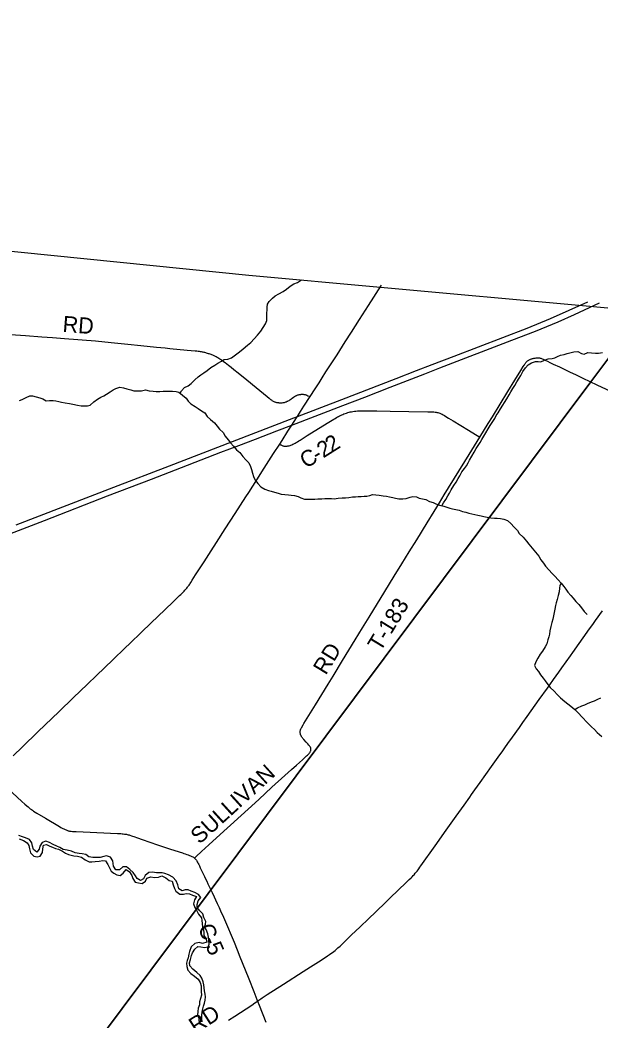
# Model space of a CAD drawing. Extents: x 1442749 to 1756758, y 235267 to 677782.
# Drawn here: x 1611806 to 1622634, y 554957 to 573618 of the extents above; entities that cross this region are included whole.
import ezdxf

# ---------------------------------------------------------------- set-up
doc = ezdxf.new("R2010")
doc.units = 0
for name, color, linetype in [('GM_X_Adjacent_County', 7, 'Continuous'), ('GM_X_County', 7, 'Continuous'), ('GM_X_County_Road', 7, 'Continuous'), ('GM_X_County_Road_Text', 7, 'Continuous'), ('GM_X_Interstate_Route', 7, 'Continuous'), ('GM_X_Major_River', 7, 'Continuous'), ('GM_X_Minor_River', 7, 'Continuous'), ('GM_X_Township', 7, 'Continuous'), ('GM_X_Township_Road', 7, 'Continuous'), ('GM_X_Township_Road_Text', 7, 'Continuous')]:
    doc.layers.add(name, color=color, linetype=linetype)

msp = doc.modelspace()

# ---------------------------------------------------------------- linework, layer by layer
at = {"layer": 'GM_X_Adjacent_County'}
msp.add_lwpolyline([(1567480, 573618), (1572928, 573040), (1578513, 572449), (1579838, 572308), (1580857, 572200), (1588468, 571492), (1591507, 571209), (1594558, 570925), (1600110, 570408), (1601218, 570299), (1605315, 569892), (1608125, 569657), (1616080, 568853), (1618534, 568633), (1622375, 568282), (1623453, 568184)], dxfattribs=at)
at = {"layer": 'GM_X_County'}
msp.add_lwpolyline([(1567480, 573618), (1572928, 573040), (1578513, 572449), (1579838, 572308), (1580857, 572200), (1588468, 571492), (1591507, 571209), (1594558, 570925), (1600110, 570408), (1601218, 570299), (1605315, 569892), (1608125, 569657), (1616080, 568853), (1618534, 568633), (1622375, 568282), (1623453, 568184)], dxfattribs=at)
at = {"layer": 'GM_X_County_Road'}
for points in [[(1617221, 566589), (1617314, 566735), (1617389, 566850), (1617446, 566939), (1617518, 567052), (1617724, 567372), (1617879, 567612), (1617996, 567794), (1618147, 568029), (1618312, 568289), (1618557, 568668)], [(1611449, 567764), (1611910, 567729), (1612211, 567707), (1612410, 567692), (1612636, 567675), (1613215, 567630), (1613506, 567602), (1613816, 567570), (1614064, 567545), (1614357, 567514), (1614518, 567497), (1614601, 567489), (1614666, 567482), (1614732, 567476), (1614799, 567469), (1614863, 567464), (1614929, 567458), (1615075, 567445), (1615107, 567442), (1615129, 567439), (1615152, 567436), (1615170, 567433), (1615191, 567430), (1615207, 567427), (1615222, 567424), (1615236, 567421), (1615252, 567417), (1615266, 567413), (1615282, 567408), (1615298, 567403), (1615319, 567397), (1615334, 567392), (1615352, 567386), (1615367, 567380), (1615381, 567375), (1615397, 567369), (1615412, 567363), (1615434, 567353), (1615451, 567345), (1615467, 567337), (1615485, 567327), (1615502, 567317), (1615515, 567308), (1615533, 567297), (1615549, 567286), (1615565, 567274), (1615584, 567261), (1615607, 567245), (1615635, 567224), (1615700, 567176), (1615750, 567138), (1615801, 567098), (1615880, 567035), (1616041, 566900), (1616213, 566757), (1616418, 566589), (1616457, 566558), (1616483, 566538), (1616498, 566527), (1616508, 566520), (1616522, 566511), (1616531, 566506), (1616542, 566500), (1616554, 566495), (1616563, 566492), (1616573, 566488), (1616585, 566485), (1616597, 566482), (1616609, 566480), (1616618, 566479), (1616629, 566477), (1616641, 566476), (1616651, 566476), (1616665, 566475), (1616677, 566475), (1616690, 566476), (1616701, 566476), (1616716, 566478), (1616730, 566480), (1616743, 566483), (1616756, 566487), (1616766, 566490), (1616779, 566495), (1616788, 566499), (1616796, 566502), (1616805, 566506), (1616815, 566512), (1616828, 566519), (1616843, 566528), (1616861, 566540), (1616876, 566551), (1616890, 566561), (1616914, 566578), (1616933, 566591), (1616944, 566598), (1616953, 566603), (1616962, 566608), (1616971, 566612), (1616982, 566617), (1616991, 566620), (1617003, 566624), (1617015, 566627), (1617025, 566629), (1617036, 566631), (1617046, 566632), (1617057, 566633), (1617068, 566634), (1617081, 566634), (1617095, 566633), (1617107, 566631), (1617117, 566630), (1617130, 566627), (1617141, 566624), (1617151, 566621), (1617162, 566616), (1617181, 566607), (1617221, 566589)], [(1620393, 565834), (1620546, 566086), (1620624, 566212), (1620915, 566683), (1621046, 566895), (1621155, 567075), (1621202, 567154), (1621215, 567175), (1621222, 567185), (1621228, 567196), (1621234, 567205), (1621242, 567216), (1621248, 567224), (1621255, 567232), (1621261, 567240), (1621267, 567246), (1621274, 567253), (1621283, 567260), (1621292, 567266), (1621303, 567272), (1621311, 567276), (1621321, 567281), (1621329, 567284), (1621339, 567288), (1621352, 567292), (1621362, 567296), (1621374, 567299), (1621385, 567302), (1621398, 567305), (1621411, 567308), (1621426, 567310), (1621440, 567313), (1621453, 567314), (1621465, 567315), (1621476, 567315), (1621487, 567314), (1621498, 567313), (1621507, 567311), (1621518, 567309), (1621528, 567306), (1621539, 567301), (1621556, 567295), (1621572, 567287), (1621597, 567276), (1621623, 567263), (1621653, 567249), (1621700, 567226), (1621760, 567198), (1621875, 567143), (1622004, 567081), (1622067, 567051), (1622131, 567022), (1622176, 567001), (1622213, 566984), (1622249, 566967), (1622273, 566955)], [(1622273, 566955), (1622311, 566937), (1622574, 566811), (1622828, 566691)], [(1616654, 565703), (1616699, 565773), (1616807, 565942), (1616882, 566059), (1616970, 566196), (1616985, 566219), (1617043, 566309), (1617106, 566409), (1617221, 566589)], [(1616654, 565703), (1616670, 565693), (1616679, 565687), (1616690, 565682), (1616700, 565677), (1616711, 565673), (1616721, 565670), (1616733, 565668), (1616745, 565666), (1616757, 565665), (1616767, 565665), (1616781, 565666), (1616794, 565667), (1616808, 565669), (1616820, 565671), (1616834, 565674), (1616848, 565678), (1616863, 565683), (1616882, 565691), (1616902, 565700), (1616920, 565710), (1616941, 565721), (1616962, 565734), (1616989, 565749), (1617010, 565763), (1617038, 565780), (1617169, 565862), (1617538, 566093), (1617664, 566170), (1617688, 566184), (1617712, 566198), (1617734, 566210), (1617754, 566221), (1617773, 566231), (1617791, 566240), (1617812, 566249), (1617834, 566258), (1617854, 566266), (1617878, 566276), (1617902, 566284), (1617925, 566291), (1617949, 566298), (1617971, 566304), (1617995, 566308), (1618019, 566313), (1618048, 566317), (1618076, 566321), (1618104, 566323), (1618134, 566325), (1618163, 566326), (1618202, 566327), (1618242, 566327), (1618297, 566327), (1618358, 566327), (1618470, 566325), (1618714, 566321), (1619062, 566314), (1619418, 566308), (1619442, 566307), (1619465, 566307), (1619487, 566306), (1619508, 566305), (1619533, 566303), (1619555, 566301), (1619574, 566298), (1619590, 566295), (1619609, 566291), (1619626, 566286), (1619642, 566280), (1619656, 566275), (1619671, 566268), (1619685, 566261), (1619707, 566249), (1619728, 566237), (1619758, 566218), (1619806, 566189), (1619890, 566138), (1620177, 565965), (1620393, 565834)], [(1611678, 559887), (1611853, 560055), (1612141, 560333), (1612538, 560715), (1612798, 560966), (1613068, 561225), (1613233, 561385), (1613537, 561679), (1613770, 561901), (1613857, 561985), (1614074, 562195), (1614247, 562361), (1614514, 562618), (1614663, 562761), (1614784, 562876), (1614806, 562897), (1614827, 562918), (1614843, 562933), (1614859, 562949), (1614872, 562962), (1614886, 562977), (1614897, 562989), (1614909, 563004), (1614920, 563018), (1614931, 563033), (1614941, 563046), (1614952, 563060), (1614962, 563074), (1614974, 563092), (1614983, 563105), (1614994, 563122), (1615021, 563164), (1615084, 563262), (1615242, 563508), (1615376, 563715), (1615473, 563867), (1615639, 564123), (1615824, 564410), (1615921, 564562), (1616022, 564719), (1616075, 564802), (1616227, 565040), (1616366, 565255), (1616453, 565390), (1616541, 565528), (1616654, 565703)], [(1611498, 559353), (1611839, 559037), (1611898, 558984), (1611934, 558952), (1611956, 558934), (1611979, 558914), (1611997, 558900), (1612018, 558884), (1612038, 558870), (1612059, 558856), (1612087, 558837), (1612123, 558815), (1612282, 558722), (1612546, 558566), (1612570, 558552), (1612591, 558540), (1612606, 558532), (1612622, 558524), (1612637, 558516), (1612650, 558510), (1612666, 558504), (1612680, 558498), (1612690, 558494), (1612703, 558490), (1612717, 558487), (1612730, 558484), (1612747, 558482), (1612763, 558480), (1612786, 558477), (1612810, 558475), (1612856, 558473), (1613115, 558460), (1613494, 558444), (1613629, 558438), (1613649, 558438), (1613668, 558436), (1613688, 558435), (1613712, 558433), (1613734, 558431), (1613754, 558428), (1613768, 558426), (1613781, 558424), (1613792, 558422), (1613808, 558418), (1613826, 558414), (1613841, 558410), (1613859, 558405), (1613886, 558396), (1613908, 558389), (1613934, 558381), (1613999, 558359), (1614087, 558327), (1614371, 558227), (1614615, 558146), (1614838, 558075), (1614864, 558067), (1614891, 558058), (1614922, 558047), (1614943, 558039), (1614969, 558029), (1614987, 558022), (1615004, 558015), (1615016, 558009), (1615031, 558000), (1615043, 557993), (1615055, 557984), (1615061, 557979)], [(1615061, 557979), (1615070, 557972), (1615078, 557965), (1615085, 557957), (1615093, 557947), (1615100, 557938), (1615107, 557928), (1615116, 557911), (1615127, 557892), (1615134, 557878), (1615142, 557862), (1615148, 557848), (1615157, 557831), (1615172, 557798), (1615203, 557733), (1615226, 557684), (1615250, 557632), (1615270, 557590), (1615291, 557546), (1615314, 557497), (1615392, 557334)], [(1615392, 557334), (1615428, 557258), (1615457, 557199), (1615487, 557133), (1615522, 557056), (1615550, 556993), (1615602, 556876), (1615660, 556744), (1615766, 556496), (1615802, 556412), (1615861, 556266), (1615913, 556138), (1616010, 555895), (1616080, 555725), (1616172, 555489), (1616230, 555339), (1616241, 555311)], [(1616241, 555311), (1616271, 555236), (1616398, 554919)]]:
    msp.add_lwpolyline(points, dxfattribs=at)
at = {"layer": 'GM_X_Interstate_Route'}
for points in [[(1611737, 564198), (1613556, 564898), (1614600, 565299), (1615772, 565751), (1616917, 566193), (1616985, 566219), (1617812, 566536), (1618828, 566929), (1619208, 567074), (1619498, 567186), (1619909, 567344), (1621274, 567870), (1621709, 568048), (1622409, 568357)], [(1616203, 565798), (1616600, 565949), (1616882, 566059), (1617830, 566425), (1618241, 566582), (1618715, 566766), (1619361, 567013), (1619646, 567124), (1620989, 567642), (1621430, 567812), (1621851, 567987), (1622155, 568120), (1622624, 568340)], [(1615558, 565551), (1615889, 565678), (1616203, 565798)], [(1607018, 562262), (1607744, 562541), (1607812, 562568), (1607992, 562639), (1608966, 563012), (1609811, 563337), (1610846, 563737), (1611452, 563970), (1612264, 564281), (1613442, 564736), (1614263, 565052), (1614823, 565267), (1615558, 565551)]]:
    msp.add_lwpolyline(points, dxfattribs=at)
at = {"layer": 'GM_X_Major_River'}
for points in [[(1614354, 557706), (1614278, 557717), (1614212, 557711), (1614144, 557655), (1614114, 557591), (1614056, 557563), (1613992, 557597), (1613962, 557649), (1613916, 557707), (1613854, 557765), (1613792, 557813), (1613728, 557815), (1613662, 557758), (1613592, 557762), (1613552, 557828), (1613546, 557880), (1613536, 557930), (1613493, 557998), (1613423, 558018), (1613373, 558010), (1613300, 557988), (1613236, 557990), (1613164, 557987), (1613088, 557999), (1613036, 558043), (1612967, 558061), (1612911, 558067), (1612837, 558079), (1612765, 558109), (1612689, 558127), (1612611, 558140), (1612547, 558174), (1612495, 558200), (1612425, 558232), (1612357, 558270), (1612289, 558292), (1612221, 558268), (1612177, 558202), (1612164, 558142), (1612120, 558086), (1612056, 558138), (1612041, 558201), (1612025, 558261), (1611985, 558327), (1611907, 558359), (1611853, 558375), (1611785, 558403)], [(1611793, 558337), (1611871, 558305), (1611941, 558265), (1611971, 558215), (1611984, 558149), (1612004, 558076), (1612066, 558014), (1612124, 558002), (1612182, 558012), (1612228, 558082), (1612233, 558152), (1612243, 558218), (1612301, 558234), (1612361, 558204), (1612415, 558180), (1612471, 558160), (1612527, 558144), (1612597, 558110), (1612656, 558071)], [(1612656, 558071), (1612710, 558047), (1612762, 558031), (1612812, 558023), (1612882, 558013), (1612952, 557997), (1613020, 557945), (1613096, 557909), (1613148, 557910), (1613210, 557916), (1613284, 557922), (1613350, 557932), (1613402, 557930), (1613446, 557862), (1613476, 557798), (1613508, 557736), (1613560, 557696), (1613612, 557669), (1613676, 557653), (1613730, 557699), (1613790, 557767), (1613848, 557723), (1613894, 557653), (1613910, 557599), (1613954, 557531), (1614016, 557515), (1614088, 557503), (1614148, 557549), (1614176, 557601), (1614248, 557630), (1614320, 557618), (1614392, 557620), (1614456, 557648), (1614528, 557610), (1614590, 557562), (1614644, 557548), (1614668, 557480), (1614692, 557414), (1614718, 557363), (1614790, 557305), (1614856, 557303), (1614906, 557315), (1614972, 557313), (1615028, 557289), (1615100, 557261), (1615062, 557199), (1615045, 557127), (1615069, 557057), (1615099, 557004), (1615141, 556932), (1615193, 556862), (1615203, 556812), (1615209, 556756), (1615213, 556688), (1615231, 556638), (1615236, 556582), (1615238, 556532), (1615280, 556467), (1615294, 556407), (1615214, 556387), (1615152, 556402), (1615072, 556386), (1615004, 556320), (1614970, 556236), (1614960, 556186), (1614946, 556120), (1614925, 556068), (1614913, 556015), (1614919, 555955), (1614937, 555887), (1614993, 555823), (1615063, 555773), (1615131, 555721), (1615167, 555659), (1615185, 555595), (1615187, 555544), (1615187, 555488), (1615192, 555422), (1615178, 555360), (1615160, 555298), (1615154, 555242), (1615134, 555180), (1615124, 555116), (1615122, 555050), (1615144, 554990), (1615146, 554932)], [(1615206, 554922), (1615200, 554976), (1615200, 555050), (1615206, 555102), (1615218, 555166), (1615232, 555216), (1615248, 555272), (1615262, 555326), (1615268, 555388), (1615264, 555438), (1615253, 555504), (1615241, 555558), (1615237, 555612), (1615225, 555669), (1615201, 555735), (1615171, 555785), (1615109, 555843), (1615035, 555905), (1614979, 555967), (1614973, 556021), (1614990, 556087), (1615008, 556160), (1615028, 556212), (1615068, 556280), (1615126, 556326), (1615182, 556325), (1615250, 556313), (1615320, 556325), (1615338, 556375), (1615334, 556443), (1615324, 556501), (1615312, 556568), (1615281, 556644), (1615253, 556694), (1615267, 556744), (1615275, 556796), (1615239, 556870), (1615217, 556936), (1615165, 556996), (1615115, 557058), (1615111, 557113), (1615133, 557181), (1615182, 557243), (1615138, 557299), (1615070, 557335), (1615002, 557363), (1614944, 557385), (1614888, 557387), (1614834, 557365), (1614772, 557407), (1614752, 557482), (1614724, 557556), (1614660, 557620), (1614580, 557664), (1614512, 557692), (1614458, 557702), (1614404, 557706), (1614354, 557706)]]:
    msp.add_lwpolyline(points, dxfattribs=at)
at = {"layer": 'GM_X_Minor_River'}
for points in [[(1616052, 567550), (1616116, 567600), (1616175, 567665), (1616242, 567737), (1616303, 567809), (1616348, 567877), (1616387, 567947), (1616412, 568011), (1616413, 568083), (1616415, 568151), (1616422, 568201), (1616420, 568262), (1616429, 568312), (1616458, 568364), (1616519, 568425), (1616569, 568469), (1616636, 568507), (1616719, 568552), (1616780, 568596), (1616851, 568651), (1616920, 568695), (1616986, 568722), (1617062, 568766)], [(1614794, 566656), (1614818, 566696), (1614879, 566757), (1614948, 566792), (1615001, 566836), (1615072, 566903), (1615129, 566958), (1615184, 566999), (1615239, 567034), (1615297, 567079), (1615368, 567130), (1615443, 567177), (1615498, 567211), (1615569, 567254), (1615620, 567281), (1615688, 567288), (1615756, 567311), (1615829, 567370), (1615903, 567425), (1615974, 567480), (1616052, 567550)], [(1619681, 564554), (1619714, 564608), (1619758, 564672), (1619795, 564739), (1619822, 564791), (1619857, 564849), (1619906, 564929), (1619947, 564993), (1619988, 565059), (1620018, 565111), (1620055, 565189), (1620104, 565249), (1620139, 565301), (1620172, 565354), (1620200, 565406), (1620239, 565478), (1620284, 565554), (1620319, 565620), (1620360, 565678), (1620395, 565736), (1620429, 565790), (1620466, 565854), (1620501, 565914), (1620544, 565990), (1620585, 566051), (1620634, 566123), (1620671, 566181), (1620697, 566235), (1620730, 566289), (1620777, 566359), (1620818, 566429), (1620853, 566481), (1620896, 566549), (1620941, 566622), (1620971, 566676), (1621008, 566744), (1621043, 566798), (1621084, 566866), (1621125, 566932), (1621156, 566984), (1621192, 567056), (1621243, 567124), (1621292, 567184), (1621355, 567219), (1621428, 567247), (1621478, 567242), (1621528, 567238), (1621599, 567269), (1621667, 567295), (1621738, 567302), (1621788, 567313), (1621843, 567339), (1621899, 567363), (1621966, 567378), (1622020, 567392), (1622071, 567407), (1622143, 567427), (1622218, 567434), (1622288, 567393), (1622338, 567379), (1622407, 567416), (1622477, 567405), (1622547, 567399), (1622604, 567400), (1622678, 567416)], [(1611795, 566520), (1611848, 566533), (1611919, 566572), (1611989, 566603), (1612039, 566604), (1612109, 566587), (1612177, 566570), (1612233, 566549), (1612296, 566514), (1612354, 566515), (1612423, 566518), (1612478, 566509), (1612530, 566498), (1612582, 566485), (1612650, 566472), (1612728, 566461), (1612794, 566448), (1612880, 566428), (1612950, 566417), (1613002, 566420), (1613064, 566417), (1613116, 566432), (1613184, 566494), (1613253, 566545), (1613317, 566580), (1613370, 566605), (1613420, 566634), (1613489, 566681), (1613546, 566716), (1613597, 566744), (1613669, 566767), (1613739, 566753), (1613803, 566738), (1613875, 566717), (1613934, 566698), (1614006, 566695), (1614077, 566698)], [(1614077, 566698), (1614151, 566715), (1614219, 566696), (1614295, 566690), (1614345, 566688), (1614419, 566688), (1614479, 566689), (1614551, 566692), (1614604, 566693), (1614654, 566691), (1614722, 566686), (1614774, 566673), (1614841, 566618), (1614908, 566558), (1614947, 566506), (1614996, 566455), (1615073, 566403), (1615129, 566368), (1615196, 566327), (1615258, 566286), (1615303, 566217), (1615364, 566160), (1615435, 566099), (1615486, 566038), (1615531, 565983), (1615600, 565920), (1615637, 565849), (1615692, 565786), (1615733, 565729), (1615792, 565664), (1615849, 565599), (1615910, 565544), (1615967, 565475), (1616023, 565410)], [(1616023, 565410), (1616079, 565355), (1616109, 565286), (1616126, 565228), (1616144, 565161), (1616165, 565097), (1616199, 565030), (1616248, 564968), (1616304, 564905), (1616374, 564862), (1616442, 564835), (1616492, 564823), (1616560, 564808), (1616628, 564785), (1616681, 564771), (1616751, 564764), (1616819, 564757), (1616869, 564753), (1616932, 564744), (1616998, 564726), (1617050, 564703), (1617120, 564676), (1617186, 564678), (1617255, 564677), (1617309, 564678), (1617367, 564680), (1617442, 564683), (1617494, 564687), (1617563, 564690), (1617619, 564686), (1617673, 564685), (1617748, 564696), (1617820, 564698), (1617884, 564699), (1617947, 564707), (1618011, 564720), (1618070, 564722), (1618122, 564725), (1618178, 564729), (1618229, 564732), (1618283, 564734), (1618337, 564743), (1618388, 564763), (1618450, 564760), (1618514, 564749), (1618585, 564737), (1618651, 564730), (1618707, 564722), (1618765, 564707), (1618818, 564696), (1618878, 564684), (1618954, 564683), (1619017, 564691), (1619089, 564714), (1619140, 564728), (1619206, 564717), (1619260, 564696), (1619318, 564682), (1619384, 564667), (1619452, 564630), (1619519, 564616), (1619571, 564591), (1619639, 564566), (1619721, 564543), (1619777, 564525), (1619829, 564508), (1619881, 564498), (1619944, 564485), (1620004, 564468), (1620066, 564448), (1620132, 564431), (1620186, 564415), (1620238, 564402), (1620295, 564389), (1620355, 564379), (1620413, 564366), (1620465, 564354), (1620525, 564343), (1620594, 564330), (1620662, 564322), (1620714, 564319), (1620778, 564313), (1620837, 564304), (1620909, 564281), (1620967, 564222), (1621034, 564156), (1621096, 564089), (1621126, 564036), (1621197, 563965), (1621261, 563890), (1621308, 563836), (1621366, 563763), (1621432, 563686), (1621491, 563611), (1621527, 563547), (1621576, 563480), (1621618, 563429), (1621680, 563356), (1621739, 563290), (1621789, 563237), (1621851, 563170)], [(1621851, 563170), (1621908, 563107), (1621960, 563049), (1621996, 562994), (1622033, 562941), (1622089, 562877), (1622133, 562826), (1622180, 562769), (1622238, 562711), (1622288, 562648), (1622337, 562581), (1622391, 562522)], [(1621908, 563107), (1621882, 563067), (1621875, 563017), (1621869, 562947), (1621854, 562879), (1621835, 562805), (1621818, 562741), (1621806, 562689), (1621793, 562624), (1621776, 562562), (1621763, 562496), (1621751, 562440), (1621734, 562376), (1621717, 562298), (1621700, 562222), (1621692, 562158), (1621679, 562107), (1621662, 562051), (1621641, 561977), (1621613, 561923), (1621560, 561838), (1621517, 561782), (1621472, 561710), (1621435, 561642), (1621412, 561574), (1621444, 561511), (1621483, 561461), (1621525, 561396), (1621571, 561337), (1621612, 561287), (1621660, 561216), (1621706, 561162), (1621775, 561095), (1621837, 561030), (1621899, 560969), (1621976, 560902), (1622034, 560857), (1622090, 560815), (1622166, 560752), (1622234, 560683), (1622293, 560614), (1622401, 560504), (1622474, 560427), (1622528, 560375), (1622578, 560324), (1622668, 560245)], [(1622165, 560752), (1622214, 560781), (1622293, 560821), (1622348, 560840), (1622398, 560862), (1622473, 560893), (1622532, 560913), (1622592, 560942), (1622649, 560968)]]:
    msp.add_lwpolyline(points, dxfattribs=at)
at = {"layer": 'GM_X_Township'}
for points in [[(1576704, 554811), (1576814, 555881), (1577349, 561102), (1577745, 564960), (1578438, 571717), (1578513, 572449), (1579838, 572308), (1580857, 572200), (1588468, 571492), (1591507, 571209), (1594558, 570925), (1600110, 570408), (1601218, 570299), (1605315, 569892), (1608125, 569657), (1616080, 568853), (1618534, 568633), (1622375, 568282), (1623453, 568184), (1622446, 566839), (1615321, 557320), (1613178, 554457)], [(1613178, 554457), (1615321, 557320), (1622446, 566839), (1623453, 568184), (1625400, 568006), (1627110, 567846), (1631058, 567476), (1632910, 567303), (1638543, 566777), (1639127, 566722), (1641608, 566488), (1651277, 565574), (1652040, 565503)]]:
    msp.add_lwpolyline(points, dxfattribs=at)
at = {"layer": 'GM_X_Township_Road'}
for points in [[(1615061, 557979), (1615093, 558008), (1615192, 558099), (1615333, 558228), (1615610, 558479), (1615734, 558591), (1616262, 559073), (1616509, 559299), (1616749, 559517), (1616874, 559630), (1616966, 559713), (1617078, 559815), (1617104, 559839), (1617134, 559865), (1617156, 559885), (1617174, 559902), (1617191, 559918), (1617202, 559930), (1617210, 559940), (1617217, 559948), (1617222, 559956), (1617226, 559963), (1617230, 559971), (1617234, 559981), (1617236, 559988), (1617237, 559996), (1617238, 560004), (1617238, 560010), (1617237, 560018), (1617236, 560024), (1617233, 560033), (1617230, 560040), (1617227, 560047), (1617222, 560054), (1617216, 560063), (1617210, 560072), (1617208, 560074), (1617198, 560086), (1617177, 560110), (1617146, 560144), (1617102, 560194), (1617089, 560210), (1617077, 560224), (1617069, 560234), (1617062, 560246), (1617057, 560255), (1617052, 560264), (1617049, 560272), (1617045, 560280), (1617043, 560288), (1617040, 560299), (1617039, 560307), (1617038, 560316), (1617037, 560324), (1617037, 560332), (1617038, 560339), (1617038, 560348), (1617039, 560355), (1617040, 560363), (1617042, 560370), (1617044, 560377), (1617047, 560385), (1617050, 560392), (1617054, 560400), (1617059, 560409), (1617091, 560463), (1617106, 560489), (1617323, 560840), (1617560, 561226), (1617650, 561375), (1617826, 561663), (1618063, 562049), (1618201, 562276), (1618324, 562474), (1618617, 562952), (1618794, 563240), (1618934, 563470), (1619074, 563696), (1619212, 563919), (1619407, 564234), (1619537, 564447), (1619636, 564609), (1619726, 564754), (1620192, 565511), (1620393, 565834)], [(1616241, 555311), (1616263, 555327), (1616284, 555341), (1616302, 555354), (1616326, 555370), (1616422, 555432), (1616723, 555625), (1617094, 555861), (1617229, 555948), (1617378, 556044), (1617504, 556125), (1617549, 556154), (1617583, 556177), (1617611, 556197), (1617637, 556216), (1617664, 556236), (1617689, 556256), (1617712, 556276), (1617740, 556301), (1617780, 556338), (1617991, 556540), (1618154, 556697), (1618310, 556847), (1618447, 556978), (1618638, 557159), (1618725, 557243), (1618862, 557375), (1619022, 557527), (1619073, 557576), (1619106, 557609), (1619126, 557629), (1619147, 557651), (1619163, 557669), (1619186, 557696), (1619204, 557717), (1619219, 557736), (1619236, 557759), (1619252, 557780), (1619271, 557807), (1619291, 557835), (1619555, 558206), (1619634, 558315), (1619733, 558454), (1619950, 558763), (1620097, 558968), (1620201, 559114), (1620236, 559164), (1620268, 559209), (1620298, 559252), (1620397, 559391), (1620609, 559688), (1620763, 559904), (1620806, 559964), (1620857, 560034), (1620916, 560116), (1621002, 560237), (1621130, 560416), (1621196, 560510), (1621277, 560622), (1621498, 560935), (1621651, 561148), (1621695, 561210), (1621766, 561308), (1621866, 561450), (1621924, 561530), (1622081, 561753), (1622127, 561817), (1622439, 562255), (1622497, 562337), (1622551, 562413), (1622680, 562595)], [(1615698, 554952), (1615816, 555029), (1616131, 555236), (1616193, 555276), (1616221, 555295), (1616241, 555311)]]:
    msp.add_lwpolyline(points, dxfattribs=at)

# ---------------------------------------------------------------- texts
at = {"layer": 'GM_X_County_Road_Text'}
for s, rotation, p in [('RD', 355.5616, (1612594, 567799)), ('2', 32.1007, (1617623, 565534)), ('C', 30.6318, (1617142, 565241)), ('2', 31.9945, (1617466, 565435)), ('-', 31.6529, (1617359, 565370)), ('C', 292.8234, (1615122, 556682)), ('-', 292.9045, (1615218, 556455)), ('5', 293.4727, (1615267, 556338))]:
    msp.add_text(s, height=300, rotation=rotation, dxfattribs=at).set_placement(p)
at = {"layer": 'GM_X_Township_Road_Text'}
for s, rotation, p in [('T-183', 58.6494, (1618534, 561815)), ('RD', 58.7823, (1617516, 561380)), ('SULLIVAN', 42.2928, (1615158, 558226)), ('RD', 32.7368, (1615083, 554692))]:
    msp.add_text(s, height=300, rotation=rotation, dxfattribs=at).set_placement(p)

doc.saveas('drawing.dxf')
